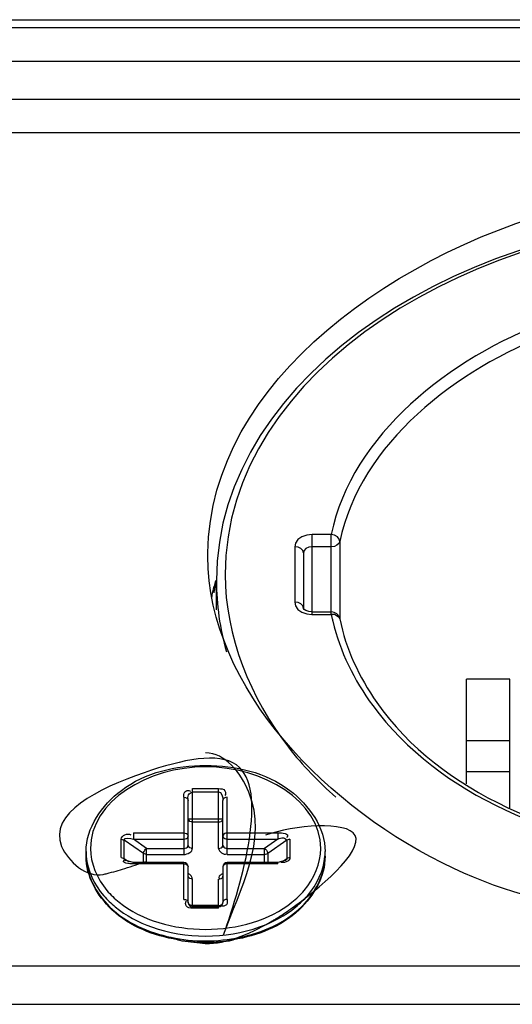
# Paper-space layout 'Sheet' of a CAD drawing. Header units: inches. Extents: x 0.2 to 10.8, y 0.2 to 8.3.
# Tile 428 of 545: x 7.7488 to 7.7941, y 5.4501 to 5.5406. Entities that reach past the tile are written whole.
import ezdxf

# ---------------------------------------------------------------- set-up
doc = ezdxf.new("R2010")
doc.units = ezdxf.units.IN
doc.header["$MEASUREMENT"] = 0
doc.layers.get('0').update_dxf_attribs({"lineweight": 5})

psp = doc.layouts.new('Sheet')

# ---------------------------------------------------------------- linework, layer by layer
at = {"color": 0, "linetype": 'ByBlock', "lineweight": -3}
for p, q in [((7.52953214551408, 5.540569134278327), (7.890222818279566, 5.540569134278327)), ((7.52953214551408, 5.539843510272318), (7.890222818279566, 5.539843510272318)), ((7.895445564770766, 5.536722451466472), (7.524309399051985, 5.536722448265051)), ((7.895445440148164, 5.533245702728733), (7.524309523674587, 5.533245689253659)), ((7.524309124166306, 5.530214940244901), (7.895445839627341, 5.530214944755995)), ((7.775677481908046, 5.48589469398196), (7.775677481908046, 5.493248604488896)), ((7.777446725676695, 5.493248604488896), (7.775677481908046, 5.493248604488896)), ((7.777446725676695, 5.48589469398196), (7.777446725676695, 5.493248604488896)), ((7.774077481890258, 5.49211723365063), (7.774077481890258, 5.487026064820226)), ((7.777446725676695, 5.49211723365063), (7.775677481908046, 5.49211723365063)), ((7.778238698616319, 5.492602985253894), (7.778238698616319, 5.485487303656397)), ((7.766086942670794, 5.491268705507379), (7.766089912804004, 5.491563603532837)), ((7.774877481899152, 5.491551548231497), (7.774877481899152, 5.486460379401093)), ((7.766877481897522, 5.486334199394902), (7.766877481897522, 5.489005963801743)), ((7.775188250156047, 5.485948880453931), (7.775651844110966, 5.485897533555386)), ((7.775677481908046, 5.486129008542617), (7.777446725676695, 5.486129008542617)), ((7.775677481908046, 5.48589469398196), (7.777446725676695, 5.48589469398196)), ((7.777751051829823, 5.485881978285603), (7.777446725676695, 5.48589469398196)), ((7.778170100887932, 5.48562652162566), (7.777751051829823, 5.485881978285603)), ((7.778230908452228, 5.485487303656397), (7.778170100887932, 5.48562652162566)), ((7.789877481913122, 5.470317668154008), (7.789877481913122, 5.479954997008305)), ((7.793877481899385, 5.479954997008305), (7.789877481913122, 5.479954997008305)), ((7.793877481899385, 5.468111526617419), (7.793877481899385, 5.479954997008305)), ((7.789877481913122, 5.474298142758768), (7.793877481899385, 5.474298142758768)), ((7.789877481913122, 5.471469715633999), (7.793877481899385, 5.471469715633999)), ((7.764677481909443, 5.464398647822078), (7.764677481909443, 5.469889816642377)), ((7.764677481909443, 5.469889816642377), (7.767077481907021, 5.469889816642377)), ((7.764677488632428, 5.469606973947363), (7.767077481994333, 5.469606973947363)), ((7.767077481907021, 5.464398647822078), (7.767077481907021, 5.469889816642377)), ((7.763877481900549, 5.469089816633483), (7.763877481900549, 5.463832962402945)), ((7.764277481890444, 5.464681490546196), (7.764277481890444, 5.468806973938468)), ((7.767477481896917, 5.464681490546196), (7.767477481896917, 5.468806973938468)), ((7.767877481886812, 5.463832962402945), (7.767877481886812, 5.469089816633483)), ((7.764277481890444, 5.467109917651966), (7.767477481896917, 5.467109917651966)), ((7.764677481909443, 5.466827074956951), (7.767077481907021, 5.466827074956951)), ((7.759243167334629, 5.465812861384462), (7.759243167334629, 5.465247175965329)), ((7.759243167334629, 5.465812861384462), (7.763877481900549, 5.465812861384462)), ((7.767877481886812, 5.465812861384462), (7.772511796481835, 5.465812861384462)), ((7.772511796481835, 5.465812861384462), (7.772511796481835, 5.465247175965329)), ((7.75811179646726, 5.463550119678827), (7.75811179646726, 5.465247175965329)), ((7.75811179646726, 5.465247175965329), (7.758394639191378, 5.46516433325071)), ((7.758394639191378, 5.463467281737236), (7.758394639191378, 5.465164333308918)), ((7.7601603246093, 5.463915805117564), (7.758394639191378, 5.465164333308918)), ((7.760443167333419, 5.464398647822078), (7.759243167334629, 5.465247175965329)), ((7.759243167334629, 5.465247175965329), (7.763877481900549, 5.465247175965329)), ((7.767877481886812, 5.465247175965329), (7.772511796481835, 5.465247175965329)), ((7.772511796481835, 5.465247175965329), (7.771311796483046, 5.464398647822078)), ((7.773360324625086, 5.465164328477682), (7.77159463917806, 5.463915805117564)), ((7.773643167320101, 5.465247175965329), (7.773360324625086, 5.46516433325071)), ((7.773360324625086, 5.465164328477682), (7.773360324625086, 5.463467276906)), ((7.773643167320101, 5.465247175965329), (7.773643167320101, 5.463550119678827)), ((7.754877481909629, 5.46367067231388), (7.754877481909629, 5.464115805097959)), ((7.7601603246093, 5.463101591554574), (7.7601603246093, 5.463915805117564)), ((7.760443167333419, 5.463832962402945), (7.7601603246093, 5.463915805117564)), ((7.760443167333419, 5.463101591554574), (7.760443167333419, 5.464398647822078)), ((7.760443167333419, 5.464398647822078), (7.763877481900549, 5.464398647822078)), ((7.760443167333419, 5.463832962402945), (7.763877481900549, 5.463832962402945)), ((7.767877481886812, 5.464398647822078), (7.771311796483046, 5.464398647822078)), ((7.767877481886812, 5.463832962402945), (7.771311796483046, 5.463832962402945)), ((7.771311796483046, 5.463101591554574), (7.771311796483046, 5.464398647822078)), ((7.771311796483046, 5.463832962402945), (7.77159463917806, 5.463915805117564)), ((7.77159463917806, 5.463915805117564), (7.77159463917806, 5.463101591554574)), ((7.776877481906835, 5.46367067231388), (7.776877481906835, 5.464115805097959)), ((7.75811179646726, 5.463550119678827), (7.758394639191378, 5.463467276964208)), ((7.758394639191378, 5.463467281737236), (7.758849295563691, 5.463145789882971)), ((7.759243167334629, 5.463101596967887), (7.758550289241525, 5.463267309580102)), ((7.759243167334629, 5.462984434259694), (7.759243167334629, 5.463101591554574)), ((7.763877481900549, 5.463101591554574), (7.759243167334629, 5.463101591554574)), ((7.763877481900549, 5.462984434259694), (7.759243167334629, 5.462984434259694)), ((7.763877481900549, 5.459707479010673), (7.763877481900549, 5.463101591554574)), ((7.767877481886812, 5.459707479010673), (7.767877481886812, 5.463101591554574)), ((7.772511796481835, 5.463101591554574), (7.767877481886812, 5.463101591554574)), ((7.772511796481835, 5.462984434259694), (7.767877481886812, 5.462984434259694)), ((7.773204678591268, 5.463267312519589), (7.772511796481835, 5.463101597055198)), ((7.772511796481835, 5.462984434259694), (7.772511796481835, 5.463101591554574)), ((7.772905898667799, 5.463145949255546), (7.773360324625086, 5.463467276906)), ((7.773643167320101, 5.463550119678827), (7.773360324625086, 5.463467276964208)), ((7.764277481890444, 5.459424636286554), (7.764277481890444, 5.462701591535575)), ((7.767477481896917, 5.462701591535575), (7.767477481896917, 5.459424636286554)), ((7.764677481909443, 5.458907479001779), (7.764677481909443, 5.461570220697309)), ((7.767077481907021, 5.458907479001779), (7.767077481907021, 5.461570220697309)), ((7.767077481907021, 5.459141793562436), (7.764677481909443, 5.459141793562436)), ((7.767077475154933, 5.459024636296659), (7.764677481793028, 5.459024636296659)), ((7.767077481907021, 5.458907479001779), (7.764677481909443, 5.458907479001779)), ((7.87518477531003, 5.453578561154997), (7.54457018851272, 5.453578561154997)), ((7.54457018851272, 5.450063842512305), (7.875184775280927, 5.450063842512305))]:
    psp.add_line(p, q, dxfattribs=at)
for points in [[(7.775677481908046, 5.493248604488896), (7.775188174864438, 5.493194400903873), (7.774737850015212, 5.493032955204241), (7.774382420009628, 5.492781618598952), (7.774154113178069, 5.492463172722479), (7.774077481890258, 5.49211723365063)], [(7.778238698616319, 5.492602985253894), (7.778179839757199, 5.492822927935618), (7.778008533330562, 5.493024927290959), (7.777751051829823, 5.493174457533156), (7.777446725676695, 5.493248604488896)], [(7.774877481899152, 5.491551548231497), (7.774816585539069, 5.491768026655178), (7.774643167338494, 5.491951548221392), (7.774383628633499, 5.49207417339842), (7.774077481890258, 5.49211723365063)], [(7.775677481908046, 5.49211723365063), (7.775371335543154, 5.492074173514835), (7.775111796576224, 5.4919515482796), (7.774938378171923, 5.491768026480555), (7.774877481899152, 5.491551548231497)], [(7.778238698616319, 5.492602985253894), (7.778149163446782, 5.492412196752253), (7.777970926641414, 5.492255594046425), (7.777726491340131, 5.492152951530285), (7.777446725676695, 5.49211723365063)], [(7.774877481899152, 5.486460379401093), (7.774816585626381, 5.486676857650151), (7.774643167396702, 5.486860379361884), (7.774383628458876, 5.486983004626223), (7.774077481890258, 5.487026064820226)], [(7.774077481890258, 5.487026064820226), (7.774154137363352, 5.486680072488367), (7.77438245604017, 5.48636164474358), (7.774737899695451, 5.48611031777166), (7.775188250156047, 5.485948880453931)], [(7.775677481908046, 5.486129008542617), (7.775367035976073, 5.486162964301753), (7.775112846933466, 5.486251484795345), (7.77495023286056, 5.486359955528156), (7.774884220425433, 5.486441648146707), (7.774877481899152, 5.486460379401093)], [(7.763877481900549, 5.469089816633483), (7.764030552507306, 5.469068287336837), (7.764160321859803, 5.469006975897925), (7.764247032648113, 5.468915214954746), (7.764277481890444, 5.468806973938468)], [(7.767877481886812, 5.469089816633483), (7.767724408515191, 5.46906828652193), (7.767594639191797, 5.469006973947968), (7.76750793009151, 5.468915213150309), (7.767477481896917, 5.468806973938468)], [(7.764677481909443, 5.466827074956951), (7.764553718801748, 5.466840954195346), (7.764441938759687, 5.466881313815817), (7.764353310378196, 5.46694421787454), (7.764296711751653, 5.467023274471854), (7.764277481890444, 5.467109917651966)], [(7.767077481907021, 5.466827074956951), (7.767201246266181, 5.466840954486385), (7.767313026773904, 5.466881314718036), (7.767401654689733, 5.466944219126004), (7.767458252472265, 5.467023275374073), (7.767477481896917, 5.467109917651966)], [(7.763877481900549, 5.465812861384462), (7.764001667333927, 5.465798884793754), (7.764113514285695, 5.465758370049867), (7.764202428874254, 5.465694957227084), (7.764258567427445, 5.46561596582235), (7.764277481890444, 5.465530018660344)], [(7.767877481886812, 5.465812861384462), (7.767753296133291, 5.465798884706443), (7.767641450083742, 5.465758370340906), (7.767552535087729, 5.465694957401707), (7.767496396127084, 5.465615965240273), (7.767477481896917, 5.465530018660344)], [(7.763877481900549, 5.465247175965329), (7.76400108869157, 5.465261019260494), (7.764112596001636, 5.465301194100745), (7.76420108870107, 5.465363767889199), (7.764257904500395, 5.465442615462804), (7.764277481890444, 5.465530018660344)], [(7.767477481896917, 5.465530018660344), (7.767497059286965, 5.465442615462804), (7.767553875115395, 5.465363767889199), (7.767642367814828, 5.465301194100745), (7.76775387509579, 5.465261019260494), (7.767877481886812, 5.465247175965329)], [(7.7601603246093, 5.463915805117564), (7.760174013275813, 5.464012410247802), (7.760214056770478, 5.464119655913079), (7.760276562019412, 5.464226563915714), (7.760355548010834, 5.464322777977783), (7.760443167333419, 5.464398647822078)], [(7.763877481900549, 5.464398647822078), (7.764001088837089, 5.46441249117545), (7.764112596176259, 5.464452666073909), (7.764201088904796, 5.464515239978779), (7.764257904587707, 5.464594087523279), (7.764277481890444, 5.464681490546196)], [(7.764677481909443, 5.464398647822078), (7.764553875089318, 5.464412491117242), (7.764442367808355, 5.464452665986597), (7.764353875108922, 5.464515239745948), (7.764297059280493, 5.464594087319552), (7.764277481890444, 5.464681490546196)], [(7.767077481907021, 5.464398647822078), (7.767201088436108, 5.464412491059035), (7.767312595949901, 5.464452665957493), (7.767401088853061, 5.464515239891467), (7.767457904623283, 5.464594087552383), (7.767477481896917, 5.464681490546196)], [(7.767477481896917, 5.464681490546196), (7.767497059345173, 5.464594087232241), (7.76755387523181, 5.464515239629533), (7.767642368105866, 5.464452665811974), (7.767753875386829, 5.464412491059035), (7.767877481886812, 5.464398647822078)], [(7.771311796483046, 5.464398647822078), (7.771399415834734, 5.464322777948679), (7.771478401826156, 5.464226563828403), (7.77154090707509, 5.464119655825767), (7.771580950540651, 5.464012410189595), (7.77159463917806, 5.463915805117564)], [(7.763877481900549, 5.462984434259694), (7.764001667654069, 5.462970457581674), (7.764113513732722, 5.462929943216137), (7.764202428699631, 5.462866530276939), (7.76425856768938, 5.462787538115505), (7.764277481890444, 5.462701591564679)], [(7.767877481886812, 5.462984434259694), (7.767753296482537, 5.462970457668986), (7.767641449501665, 5.462929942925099), (7.767552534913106, 5.462866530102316), (7.767496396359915, 5.462787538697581), (7.767477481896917, 5.462701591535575)], [(7.764677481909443, 5.461570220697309), (7.764553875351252, 5.461584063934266), (7.764442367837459, 5.461624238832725), (7.764353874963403, 5.461686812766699), (7.764297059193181, 5.461765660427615), (7.764277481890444, 5.461853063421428)], [(7.767077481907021, 5.461570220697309), (7.767201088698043, 5.461584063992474), (7.767312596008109, 5.461624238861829), (7.767401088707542, 5.461686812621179), (7.767457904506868, 5.461765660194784), (7.767477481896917, 5.461853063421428)], [(7.763877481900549, 5.459707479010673), (7.76403055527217, 5.459685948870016), (7.764160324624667, 5.459624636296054), (7.764247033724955, 5.459532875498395), (7.764277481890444, 5.459424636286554)], [(7.764677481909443, 5.459141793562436), (7.764553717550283, 5.459155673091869), (7.764441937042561, 5.45919603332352), (7.764353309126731, 5.459258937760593), (7.764296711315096, 5.459337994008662), (7.764277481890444, 5.459424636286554)], [(7.767077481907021, 5.459141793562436), (7.767201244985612, 5.459155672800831), (7.767313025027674, 5.459196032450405), (7.767401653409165, 5.459258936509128), (7.767458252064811, 5.459337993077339), (7.767477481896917, 5.459424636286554)], [(7.767877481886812, 5.459707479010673), (7.767724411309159, 5.459685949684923), (7.767594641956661, 5.459624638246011), (7.767507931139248, 5.459532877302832), (7.767477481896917, 5.459424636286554)], [(7.765877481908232, 5.455630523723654), (7.763714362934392, 5.455872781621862), (7.763315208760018, 5.456016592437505)], [(7.768440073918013, 5.456016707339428), (7.768040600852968, 5.455872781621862), (7.765877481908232, 5.455630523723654)]]:
    psp.add_lwpolyline(points, dxfattribs=at)
for centre, radius, start, end in [((7.791387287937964, 5.482475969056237), 0.02543169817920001, 165.107298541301, 166.3056540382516), ((7.791096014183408, 5.482594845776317), 0.02503629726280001, 165.2140638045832, 165.9968305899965), ((7.777446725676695, 5.485329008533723), 0.0008000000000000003, 11.37146272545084, 90), ((7.763877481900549, 5.462701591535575), 0.0004000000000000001, 1.667526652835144e-06, 90), ((7.767877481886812, 5.462701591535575), 0.0004000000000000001, 90, 179.9999991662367), ((7.764677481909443, 5.459424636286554), 0.0004000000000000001, 180, 270), ((7.767077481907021, 5.459424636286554), 0.0004000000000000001, 270, 0), ((7.765877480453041, 5.471064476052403), 0.0152890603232, 260.3223912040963, 279.6789088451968)]:
    psp.add_arc(centre, radius, start, end, dxfattribs=at)
for points, knots in [([(7.766088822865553, 5.491563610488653), (7.76629046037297, 5.507385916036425), (7.80352103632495, 5.533724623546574), (7.842207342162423, 5.523010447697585), (7.854437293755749, 5.509142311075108)], [0, 0, 0, 0, 0.4611403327, 1, 1, 1, 1]), ([(7.860877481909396, 5.489005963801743), (7.860877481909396, 5.50823884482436), (7.813877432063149, 5.53670968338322), (7.766877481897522, 5.508238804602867), (7.766877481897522, 5.489005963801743)], [0, 0, 0, 0, 0.5000005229, 1, 1, 1, 1]), ([(7.808677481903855, 5.515332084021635), (7.804854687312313, 5.5149462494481), (7.792133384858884, 5.512451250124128), (7.779292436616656, 5.502392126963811), (7.777446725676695, 5.493248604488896)], [0, 0, 0, 0, 0.291736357, 1, 1, 1, 1]), ([(7.8087905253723, 5.5142063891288), (7.805050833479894, 5.513828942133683), (7.792606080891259, 5.51138818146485), (7.780044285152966, 5.501547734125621), (7.778238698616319, 5.492602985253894)], [0, 0, 0, 0, 0.2917364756, 1, 1, 1, 1]), ([(7.803642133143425, 5.458259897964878), (7.798526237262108, 5.459053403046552), (7.781967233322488, 5.463140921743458), (7.766086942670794, 5.479080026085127), (7.766086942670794, 5.491268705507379)], [0, 0, 0, 0, 0.2981195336, 1, 1, 1, 1]), ([(7.767677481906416, 5.489571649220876), (7.767677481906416, 5.483932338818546), (7.770879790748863, 5.476039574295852), (7.776282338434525, 5.470500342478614), (7.777865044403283, 5.46910779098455)], [0, 0, 0, 0, 0.7278945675, 1, 1, 1, 1]), ([(7.766446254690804, 5.487446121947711), (7.766481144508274, 5.487621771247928), (7.766554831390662, 5.487972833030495), (7.766636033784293, 5.488322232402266), (7.766678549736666, 5.488496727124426)], [0, 0, 0, 0, 0.4992770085, 1, 1, 1, 1]), ([(7.7668037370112, 5.488653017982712), (7.766771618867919, 5.488524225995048), (7.766709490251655, 5.488266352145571), (7.766651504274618, 5.488007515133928), (7.766623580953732, 5.487877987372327)], [0, 0, 0, 0, 0.5004391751, 1, 1, 1, 1]), ([(7.777446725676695, 5.48589469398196), (7.777467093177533, 5.485793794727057), (7.777509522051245, 5.485592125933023), (7.777555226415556, 5.485391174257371), (7.777578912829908, 5.485290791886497)], [0, 0, 0, 0, 0.4995034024, 1, 1, 1, 1]), ([(7.777578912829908, 5.485290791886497), (7.778236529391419, 5.48250382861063), (7.784229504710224, 5.470424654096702), (7.798509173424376, 5.464837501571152), (7.808677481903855, 5.463811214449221)], [0, 0, 0, 0, 0.2188638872, 1, 1, 1, 1]), ([(7.778230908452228, 5.485487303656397), (7.778784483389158, 5.482744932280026), (7.784432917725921, 5.470632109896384), (7.798667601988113, 5.465059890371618), (7.808757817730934, 5.464041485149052)], [0, 0, 0, 0, 0.2162184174, 1, 1, 1, 1]), ([(7.76753596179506, 5.456455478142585), (7.769262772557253, 5.461380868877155), (7.773114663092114, 5.474501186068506), (7.759849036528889, 5.471775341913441), (7.749298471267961, 5.466589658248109), (7.754960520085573, 5.461668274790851), (7.75645898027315, 5.462007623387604)], [0, 0, 0, 0, 0.4018239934, 0.6203362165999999, 0.881715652, 1, 1, 1, 1]), ([(7.76753596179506, 5.456455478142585), (7.769005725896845, 5.460647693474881), (7.772758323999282, 5.466913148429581), (7.76766388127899, 5.473166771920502), (7.765877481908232, 5.473166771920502)], [0, 0, 0, 0, 0.713203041, 1, 1, 1, 1]), ([(7.754877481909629, 5.464115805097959), (7.754877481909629, 5.466277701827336), (7.758151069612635, 5.47095822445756), (7.765877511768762, 5.47259514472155), (7.773603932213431, 5.470958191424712), (7.776877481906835, 5.466277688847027), (7.776877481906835, 5.464115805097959)], [0, 0, 0, 0, 0.222675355, 0.5000013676, 0.7773259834, 1, 1, 1, 1]), ([(7.776477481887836, 5.464398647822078), (7.776477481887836, 5.468726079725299), (7.765877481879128, 5.475061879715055), (7.755277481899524, 5.468726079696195), (7.755277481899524, 5.464398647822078)], [0, 0, 0, 0, 0.5000000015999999, 1, 1, 1, 1]), ([(7.763877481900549, 5.469089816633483), (7.763877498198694, 5.46925699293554), (7.76382707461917, 5.469683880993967), (7.764318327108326, 5.469741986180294), (7.764479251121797, 5.469669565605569)], [0, 0, 0, 0, 0.4864793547, 1, 1, 1, 1]), ([(7.764277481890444, 5.468806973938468), (7.76427748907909, 5.468979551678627), (7.764168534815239, 5.469296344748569), (7.764516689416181, 5.469560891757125), (7.764639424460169, 5.469518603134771)], [0, 0, 0, 0, 0.5707052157, 1, 1, 1, 1]), ([(7.767077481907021, 5.469889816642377), (7.767284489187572, 5.469889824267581), (7.767718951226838, 5.469862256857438), (7.767754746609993, 5.469343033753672), (7.767640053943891, 5.46926557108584)], [0, 0, 0, 0, 0.5993116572, 1, 1, 1, 1]), ([(7.773715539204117, 5.458829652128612), (7.776166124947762, 5.460557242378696), (7.784327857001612, 5.467395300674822), (7.773971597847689, 5.466536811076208), (7.771384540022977, 5.465595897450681)], [0, 0, 0, 0, 0.521341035, 1, 1, 1, 1]), ([(7.772511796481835, 5.465812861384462), (7.772746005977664, 5.46581282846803), (7.773027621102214, 5.465833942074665), (7.773494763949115, 5.46565984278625), (7.773389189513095, 5.465451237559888), (7.773331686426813, 5.465387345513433)], [0, 0, 0, 0, 0.5843304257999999, 0.7855426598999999, 1, 1, 1, 1]), ([(7.772511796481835, 5.465247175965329), (7.772693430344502, 5.465289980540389), (7.772907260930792, 5.465481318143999), (7.773305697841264, 5.465254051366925), (7.773266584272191, 5.465169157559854)], [0, 0, 0, 0, 0.6662708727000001, 1, 1, 1, 1]), ([(7.754877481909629, 5.464115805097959), (7.754877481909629, 5.464042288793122), (7.754880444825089, 5.463895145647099), (7.754889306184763, 5.463748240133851), (7.754895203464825, 5.463674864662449)], [0, 0, 0, 0, 0.4996745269, 1, 1, 1, 1]), ([(7.755277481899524, 5.464398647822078), (7.755277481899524, 5.463014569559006), (7.756128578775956, 5.461073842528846), (7.757516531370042, 5.459770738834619), (7.75792468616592, 5.459443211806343)], [0, 0, 0, 0, 0.7256365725, 1, 1, 1, 1]), ([(7.773830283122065, 5.459443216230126), (7.774238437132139, 5.459770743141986), (7.775626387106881, 5.461073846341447), (7.776477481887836, 5.463014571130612), (7.776477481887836, 5.464398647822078)], [0, 0, 0, 0, 0.2743633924, 1, 1, 1, 1]), ([(7.776859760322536, 5.463674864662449), (7.776865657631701, 5.463748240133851), (7.776874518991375, 5.463895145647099), (7.776877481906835, 5.464042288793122), (7.776877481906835, 5.464115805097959)], [0, 0, 0, 0, 0.5003254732, 1, 1, 1, 1]), ([(7.763307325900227, 5.455992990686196), (7.761123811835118, 5.456368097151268), (7.757124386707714, 5.457853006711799), (7.754877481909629, 5.46184941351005), (7.754877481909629, 5.46367067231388)], [0, 0, 0, 0, 0.5488313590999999, 1, 1, 1, 1]), ([(7.754877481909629, 5.46367067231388), (7.754877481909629, 5.461962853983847), (7.756928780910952, 5.458183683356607), (7.760648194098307, 5.456660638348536), (7.762707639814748, 5.456222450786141)], [0, 0, 0, 0, 0.4478507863, 1, 1, 1, 1]), ([(7.754895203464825, 5.463674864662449), (7.755001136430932, 5.46235682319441), (7.755867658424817, 5.460575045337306), (7.757186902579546, 5.459329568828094), (7.757570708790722, 5.459016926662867)], [0, 0, 0, 0, 0.7276055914, 1, 1, 1, 1]), ([(7.756816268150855, 5.462091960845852), (7.757366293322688, 5.462226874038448), (7.758560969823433, 5.462568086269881), (7.759735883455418, 5.462970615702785), (7.760370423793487, 5.463201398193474)], [0, 0, 0, 0, 0.4561528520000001, 1, 1, 1, 1]), ([(7.759243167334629, 5.462984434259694), (7.759008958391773, 5.462984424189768), (7.75872732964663, 5.462963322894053), (7.758260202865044, 5.463137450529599), (7.758365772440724, 5.463346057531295), (7.758423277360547, 5.463409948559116)], [0, 0, 0, 0, 0.5843247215, 0.785543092, 1, 1, 1, 1]), ([(7.758501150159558, 5.463249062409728), (7.758482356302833, 5.463270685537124), (7.758451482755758, 5.46332851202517), (7.758472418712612, 5.463391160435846), (7.758488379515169, 5.463418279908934)], [0, 0, 0, 0, 0.4765570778, 1, 1, 1, 1]), ([(7.776877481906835, 5.46367067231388), (7.776877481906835, 5.461849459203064), (7.774630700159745, 5.45785315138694), (7.770631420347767, 5.456368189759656), (7.768447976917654, 5.455993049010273)], [0, 0, 0, 0, 0.4511695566, 1, 1, 1, 1]), ([(7.769052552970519, 5.456223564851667), (7.771110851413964, 5.4566622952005), (7.774828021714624, 5.458185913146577), (7.776877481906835, 5.461963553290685), (7.776877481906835, 5.46367067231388)], [0, 0, 0, 0, 0.5521319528, 1, 1, 1, 1]), ([(7.773360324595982, 5.463467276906), (7.77336032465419, 5.463428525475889), (7.773321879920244, 5.463342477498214), (7.773253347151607, 5.463286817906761), (7.773213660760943, 5.463258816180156)], [0, 0, 0, 0, 0.4437759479, 1, 1, 1, 1]), ([(7.774184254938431, 5.45901692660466), (7.774568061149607, 5.459329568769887), (7.775887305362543, 5.460575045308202), (7.776753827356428, 5.462356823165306), (7.776859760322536, 5.463674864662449)], [0, 0, 0, 0, 0.2723944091, 1, 1, 1, 1]), ([(7.75645898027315, 5.462007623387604), (7.756517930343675, 5.462020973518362), (7.756637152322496, 5.462048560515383), (7.756756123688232, 5.462077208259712), (7.756816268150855, 5.462091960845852)], [0, 0, 0, 0, 0.4939343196, 1, 1, 1, 1]), ([(7.764381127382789, 5.462026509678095), (7.76436654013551, 5.462035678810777), (7.764336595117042, 5.46205290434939), (7.76430532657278, 5.462067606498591), (7.764289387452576, 5.462074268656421)], [0, 0, 0, 0, 0.4993368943, 1, 1, 1, 1]), ([(7.764677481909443, 5.461570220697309), (7.764677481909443, 5.461656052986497), (7.764602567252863, 5.461839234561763), (7.764466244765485, 5.461973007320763), (7.764381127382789, 5.462026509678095)], [0, 0, 0, 0, 0.460552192, 1, 1, 1, 1]), ([(7.767384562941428, 5.462019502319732), (7.767291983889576, 5.461975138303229), (7.767110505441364, 5.461887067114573), (7.767100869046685, 5.461658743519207), (7.767146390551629, 5.461594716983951)], [0, 0, 0, 0, 0.566494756, 1, 1, 1, 1]), ([(7.767478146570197, 5.462059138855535), (7.767462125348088, 5.462053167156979), (7.767430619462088, 5.462040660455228), (7.767399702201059, 5.462026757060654), (7.767384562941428, 5.462019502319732)], [0, 0, 0, 0, 0.5045775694, 1, 1, 1, 1]), ([(7.764677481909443, 5.458907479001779), (7.764470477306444, 5.458907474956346), (7.764035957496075, 5.458935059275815), (7.764000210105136, 5.459454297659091), (7.764114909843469, 5.459531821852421)], [0, 0, 0, 0, 0.5992386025, 1, 1, 1, 1]), ([(7.767877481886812, 5.459707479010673), (7.767877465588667, 5.459540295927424), (7.767927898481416, 5.45911338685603), (7.767436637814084, 5.45905531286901), (7.767275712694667, 5.45912772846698)], [0, 0, 0, 0, 0.486490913, 1, 1, 1, 1]), ([(7.772377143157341, 5.457947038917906), (7.772604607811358, 5.458086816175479), (7.773055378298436, 5.458374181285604), (7.773496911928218, 5.458675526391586), (7.773715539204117, 5.458829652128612)], [0, 0, 0, 0, 0.4995190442, 1, 1, 1, 1]), ([(7.765877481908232, 5.455630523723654), (7.766850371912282, 5.455630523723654), (7.768943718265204, 5.456124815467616), (7.770839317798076, 5.457049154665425), (7.771818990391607, 5.45761448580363)], [0, 0, 0, 0, 0.4624052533, 1, 1, 1, 1]), ([(7.771818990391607, 5.45761448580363), (7.771912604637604, 5.457668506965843), (7.772099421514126, 5.457778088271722), (7.772284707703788, 5.457890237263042), (7.772377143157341, 5.457947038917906)], [0, 0, 0, 0, 0.4990530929, 1, 1, 1, 1])]:
    psp.add_open_spline(points, degree=3, knots=knots, dxfattribs=at)
for points in [[(7.860077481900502, 5.489571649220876), (7.860077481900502, 5.508432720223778), (7.813877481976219, 5.536047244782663), (7.767677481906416, 5.508432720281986), (7.767677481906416, 5.489571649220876)], [(7.766877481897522, 5.489005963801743), (7.766877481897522, 5.486804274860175), (7.767195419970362, 5.484583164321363), (7.767796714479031, 5.482465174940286)], [(7.767077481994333, 5.469606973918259), (7.767375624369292, 5.469606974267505), (7.767477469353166, 5.469105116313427), (7.767477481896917, 5.468806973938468)], [(7.75811179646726, 5.465247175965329), (7.758111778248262, 5.465569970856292), (7.758735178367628, 5.465836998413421), (7.75899468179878, 5.465645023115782)], [(7.758394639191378, 5.465164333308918), (7.758394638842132, 5.465448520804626), (7.758966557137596, 5.465312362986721), (7.759243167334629, 5.465247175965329)], [(7.763877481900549, 5.463832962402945), (7.764180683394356, 5.463832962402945), (7.764784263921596, 5.464127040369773), (7.764608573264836, 5.464374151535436)], [(7.767077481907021, 5.464398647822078), (7.767077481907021, 5.464090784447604), (7.767552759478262, 5.463778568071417), (7.767842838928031, 5.463881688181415)], [(7.773643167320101, 5.463550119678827), (7.773643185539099, 5.463227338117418), (7.773019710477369, 5.46296031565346), (7.77276028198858, 5.463152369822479)], [(7.75792468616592, 5.459443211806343), (7.76205978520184, 5.456124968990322), (7.769695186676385, 5.456124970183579), (7.773830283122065, 5.459443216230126)], [(7.757570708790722, 5.459016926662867), (7.758556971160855, 5.458213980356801), (7.759714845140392, 5.457604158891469), (7.760912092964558, 5.457175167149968)], [(7.770842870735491, 5.457175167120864), (7.772040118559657, 5.457604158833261), (7.773197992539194, 5.458213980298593), (7.774184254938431, 5.45901692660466)], [(7.760912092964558, 5.457175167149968), (7.76402895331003, 5.456060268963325), (7.767726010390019, 5.456060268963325), (7.770842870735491, 5.457175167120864)], [(7.762707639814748, 5.456222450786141), (7.764776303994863, 5.4557823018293), (7.766984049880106, 5.455782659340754), (7.769052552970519, 5.456223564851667)]]:
    psp.add_open_spline(points, degree=3, dxfattribs=at)

doc.saveas('drawing.dxf')
